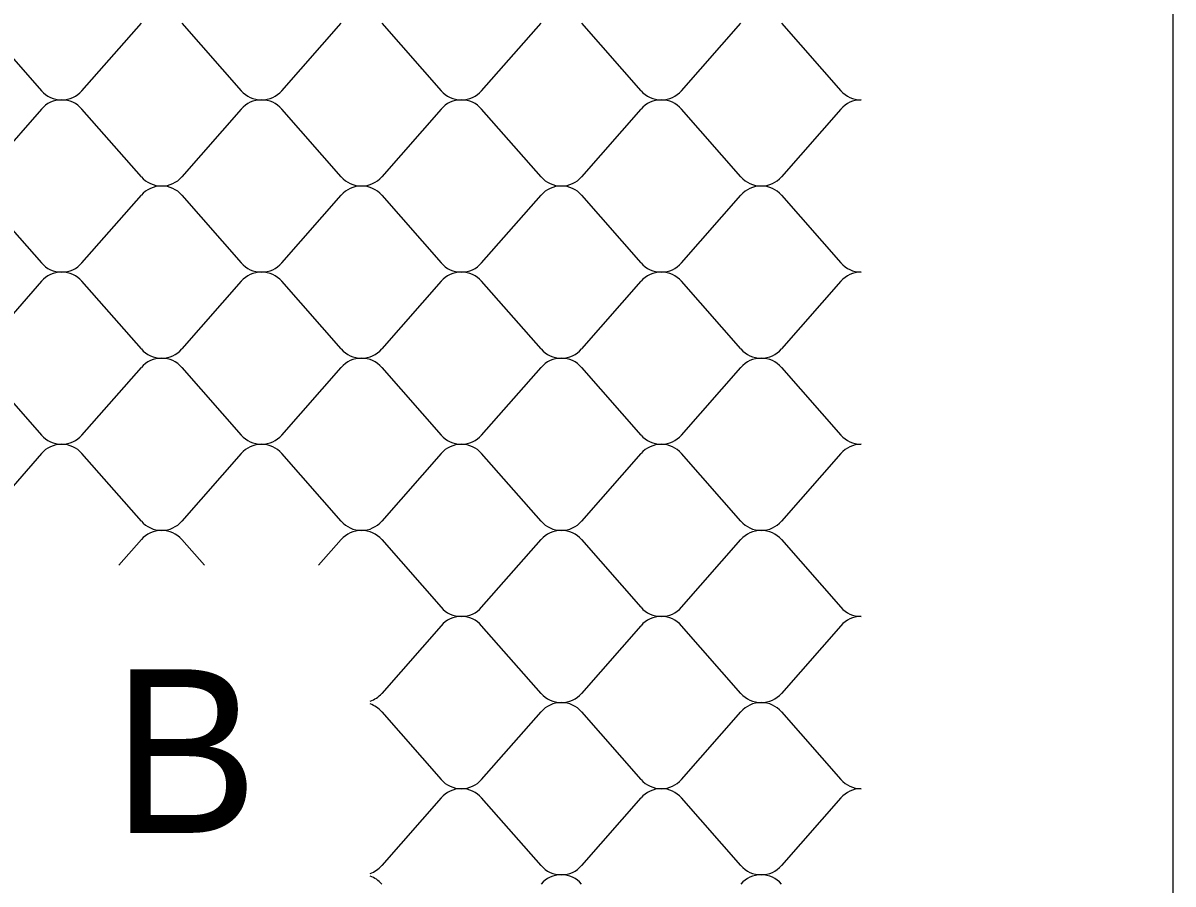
# Model space of a CAD drawing. Extents: x 638850 to 644908, y 297188 to 298900.
# Drawn here: x 643923.57 to 643964.37, y 297407.27 to 297437.82 of the extents above; entities that cross this region are included whole.
import ezdxf

# ---------------------------------------------------------------- set-up
doc = ezdxf.new("R2010")
doc.units = 0
for name, color, linetype in [('3', 7, 'Continuous'), ('5', 7, 'Continuous'), ('6', 7, 'Continuous')]:
    doc.layers.add(name, color=color, linetype=linetype)

msp = doc.modelspace()

# ---------------------------------------------------------------- linework, layer by layer
at = {"layer": '5'}
for p, q in [((643922.117, 297437.821), (643924.227, 297435.42)), ((643925.662, 297435.42), (643927.772, 297437.821)), ((643929.208, 297437.821), (643931.318, 297435.42)), ((643932.753, 297435.42), (643934.863, 297437.821)), ((643936.299, 297437.821), (643938.409, 297435.42)), ((643939.844, 297435.42), (643941.954, 297437.821)), ((643939.844, 297435.42), (643941.954, 297437.821)), ((643939.844, 297435.42), (643941.954, 297437.821)), ((643943.389, 297437.821), (643945.499, 297435.42)), ((643943.389, 297437.821), (643945.499, 297435.42)), ((643943.389, 297437.821), (643945.499, 297435.42)), ((643946.935, 297435.42), (643949.044, 297437.821)), ((643946.935, 297435.42), (643949.044, 297437.821)), ((643946.935, 297435.42), (643949.044, 297437.821)), ((643950.48, 297437.821), (643952.59, 297435.42)), ((643950.48, 297437.821), (643952.59, 297435.42)), ((643950.48, 297437.821), (643952.59, 297435.42)), ((643924.227, 297434.766), (643922.117, 297432.365)), ((643927.772, 297432.365), (643925.662, 297434.766)), ((643931.318, 297434.766), (643929.208, 297432.365)), ((643934.863, 297432.365), (643932.753, 297434.766)), ((643938.409, 297434.766), (643936.299, 297432.365)), ((643941.954, 297432.364), (643939.844, 297434.766)), ((643941.954, 297432.364), (643939.844, 297434.766)), ((643941.954, 297432.365), (643939.844, 297434.766)), ((643945.499, 297434.766), (643943.389, 297432.364)), ((643945.499, 297434.766), (643943.389, 297432.364)), ((643945.499, 297434.766), (643943.389, 297432.365)), ((643949.044, 297432.364), (643946.935, 297434.766)), ((643949.044, 297432.364), (643946.935, 297434.766)), ((643949.044, 297432.365), (643946.935, 297434.766)), ((643952.59, 297434.766), (643950.48, 297432.364)), ((643952.59, 297434.766), (643950.48, 297432.364)), ((643952.59, 297434.766), (643950.48, 297432.365)), ((643922.117, 297431.711), (643924.227, 297429.309)), ((643925.662, 297429.309), (643927.772, 297431.711)), ((643929.208, 297431.711), (643931.318, 297429.309)), ((643932.753, 297429.309), (643934.863, 297431.711)), ((643936.299, 297431.711), (643938.409, 297429.309)), ((643939.844, 297429.309), (643941.954, 297431.711)), ((643943.389, 297431.711), (643945.499, 297429.309)), ((643946.935, 297429.309), (643949.044, 297431.711)), ((643946.935, 297429.309), (643949.044, 297431.711)), ((643950.48, 297431.711), (643952.59, 297429.309)), ((643950.48, 297431.711), (643952.59, 297429.309)), ((643924.227, 297428.656), (643922.117, 297426.254)), ((643927.772, 297426.254), (643925.662, 297428.656)), ((643931.318, 297428.656), (643929.208, 297426.254)), ((643934.863, 297426.254), (643932.753, 297428.656)), ((643938.409, 297428.656), (643936.299, 297426.254)), ((643941.954, 297426.254), (643939.844, 297428.656)), ((643945.499, 297428.656), (643943.389, 297426.254)), ((643949.044, 297426.254), (643946.935, 297428.656)), ((643952.59, 297428.656), (643950.48, 297426.254)), ((643922.117, 297425.601), (643924.227, 297423.199)), ((643925.662, 297423.199), (643927.772, 297425.601)), ((643929.208, 297425.601), (643931.318, 297423.199)), ((643932.753, 297423.199), (643934.863, 297425.601)), ((643936.299, 297425.601), (643938.409, 297423.199)), ((643939.844, 297423.199), (643941.954, 297425.601)), ((643943.389, 297425.601), (643945.499, 297423.199)), ((643946.935, 297423.199), (643949.044, 297425.601)), ((643950.48, 297425.601), (643952.59, 297423.199)), ((643924.227, 297422.546), (643922.117, 297420.144)), ((643927.772, 297420.144), (643925.662, 297422.546)), ((643931.318, 297422.546), (643929.208, 297420.144)), ((643934.863, 297420.144), (643932.753, 297422.546)), ((643938.409, 297422.546), (643936.299, 297420.144)), ((643941.954, 297420.144), (643939.844, 297422.546)), ((643945.499, 297422.546), (643943.389, 297420.144)), ((643949.044, 297420.144), (643946.935, 297422.546)), ((643952.59, 297422.546), (643950.48, 297420.144)), ((643926.97, 297418.578), (643927.772, 297419.491)), ((643929.208, 297419.491), (643930.01, 297418.578)), ((643934.061, 297418.578), (643934.863, 297419.491)), ((643936.299, 297419.491), (643938.409, 297417.089)), ((643939.844, 297417.089), (643941.954, 297419.491)), ((643943.389, 297419.491), (643945.499, 297417.089)), ((643946.935, 297417.089), (643949.044, 297419.491)), ((643950.48, 297419.491), (643952.59, 297417.089)), ((643938.409, 297416.436), (643936.299, 297414.034)), ((643941.954, 297414.034), (643939.844, 297416.436)), ((643945.499, 297416.436), (643943.389, 297414.034)), ((643949.044, 297414.034), (643946.935, 297416.436)), ((643952.59, 297416.436), (643950.48, 297414.034)), ((643936.299, 297413.381), (643938.409, 297410.979)), ((643939.844, 297410.979), (643941.954, 297413.381)), ((643943.389, 297413.381), (643945.499, 297410.979)), ((643946.935, 297410.979), (643949.044, 297413.381)), ((643950.48, 297413.381), (643952.59, 297410.979)), ((643938.409, 297410.326), (643936.299, 297407.924)), ((643941.954, 297407.924), (643939.844, 297410.326)), ((643945.499, 297410.326), (643943.389, 297407.924)), ((643949.044, 297407.924), (643946.935, 297410.326)), ((643952.59, 297410.326), (643950.48, 297407.924))]:
    msp.add_line(p, q, dxfattribs=at)
for centre, start_param, end_param in [((643924.945, 297435.972), 0.679775, 1.570796), ((643924.945, 297434.214), 4.712389, 5.60341), ((643924.945, 297435.972), 1.570796, 2.461818), ((643924.945, 297434.214), 3.821368, 4.712389), ((643932.035, 297435.972), 0.679775, 1.570796), ((643932.035, 297434.214), 4.712389, 5.60341), ((643932.035, 297435.972), 1.570796, 2.461818), ((643932.035, 297434.214), 3.821368, 4.712389), ((643939.126, 297435.972), 0.679775, 1.570796), ((643939.126, 297434.214), 4.712389, 5.60341), ((643939.126, 297435.972), 1.570796, 2.461818), ((643939.126, 297435.972), 1.570796, 2.461818), ((643939.126, 297435.972), 1.570796, 2.461818), ((643939.126, 297434.214), 3.821368, 4.712389), ((643939.126, 297434.214), 3.821368, 4.712389), ((643939.126, 297434.214), 3.821368, 4.712389), ((643946.217, 297435.972), 0.679775, 1.570796), ((643946.217, 297435.972), 0.679775, 1.570796), ((643946.217, 297435.972), 0.679775, 1.570796), ((643946.217, 297434.214), 4.712389, 5.60341), ((643946.217, 297434.214), 4.712389, 5.60341), ((643946.217, 297434.214), 4.712389, 5.60341), ((643946.217, 297435.972), 1.570796, 2.461818), ((643946.217, 297435.972), 1.570796, 2.461818), ((643946.217, 297435.972), 1.570796, 2.461818), ((643946.217, 297434.214), 3.821368, 4.712389), ((643946.217, 297434.214), 3.821368, 4.712389), ((643946.217, 297434.214), 3.821368, 4.712389), ((643953.308, 297435.972), 0.679775, 1.570336), ((643953.308, 297435.972), 0.679775, 1.570336), ((643953.308, 297435.972), 0.679775, 1.570336), ((643953.308, 297434.214), 4.712849, 5.60341), ((643953.308, 297434.214), 4.712849, 5.60341), ((643953.308, 297434.214), 4.712849, 5.60341), ((643928.49, 297432.917), 0.679775, 1.570796), ((643928.49, 297432.917), 1.570796, 2.461818), ((643935.581, 297432.917), 0.679775, 1.570796), ((643935.581, 297432.917), 1.570796, 2.461818), ((643942.671, 297432.917), 0.679775, 1.570796), ((643942.671, 297432.917), 0.679775, 1.570796), ((643942.671, 297432.917), 0.679775, 1.570796), ((643942.671, 297432.917), 1.570796, 2.461818), ((643942.671, 297432.917), 1.570796, 2.461818), ((643942.671, 297432.917), 1.570796, 2.461818), ((643949.762, 297432.917), 0.679775, 1.570796), ((643949.762, 297432.917), 0.679775, 1.570796), ((643949.762, 297432.917), 0.679775, 1.570796), ((643949.762, 297432.917), 1.570796, 2.461818), ((643949.762, 297432.917), 1.570796, 2.461818), ((643949.762, 297432.917), 1.570796, 2.461818), ((643928.49, 297431.158), 4.712389, 5.60341), ((643928.49, 297431.158), 3.821368, 4.712389), ((643935.581, 297431.158), 4.712389, 5.60341), ((643935.581, 297431.158), 3.821368, 4.712389), ((643942.671, 297431.158), 4.712389, 5.60341), ((643942.671, 297431.158), 3.821368, 4.712389), ((643949.762, 297431.158), 4.712389, 5.60341), ((643949.762, 297431.158), 4.712389, 5.60341), ((643949.762, 297431.158), 3.821368, 4.712389), ((643949.762, 297431.158), 3.821368, 4.712389), ((643924.945, 297429.862), 0.679775, 1.570796), ((643924.945, 297428.103), 4.712389, 5.60341), ((643924.945, 297429.862), 1.570796, 2.461818), ((643924.945, 297428.103), 3.821368, 4.712389), ((643932.035, 297429.862), 0.679775, 1.570796), ((643932.035, 297428.103), 4.712389, 5.60341), ((643932.035, 297429.862), 1.570796, 2.461818), ((643932.035, 297428.103), 3.821368, 4.712389), ((643939.126, 297429.862), 0.679775, 1.570796), ((643939.126, 297428.103), 4.712389, 5.60341), ((643939.126, 297429.862), 1.570796, 2.461818), ((643939.126, 297428.103), 3.821368, 4.712389), ((643946.217, 297429.862), 0.679775, 1.570796), ((643946.217, 297428.103), 4.712389, 5.60341), ((643946.217, 297429.862), 1.570796, 2.461818), ((643946.217, 297429.862), 1.570796, 2.461818), ((643946.217, 297428.103), 3.821368, 4.712389), ((643953.308, 297429.862), 0.679775, 1.570336), ((643953.308, 297429.862), 0.679775, 1.570336), ((643953.308, 297428.103), 4.712849, 5.60341), ((643928.49, 297426.807), 0.679775, 1.570796), ((643928.49, 297426.807), 1.570796, 2.461818), ((643935.581, 297426.807), 0.679775, 1.570796), ((643935.581, 297426.807), 1.570796, 2.461818), ((643942.671, 297426.807), 0.679775, 1.570796), ((643942.671, 297426.807), 1.570796, 2.461818), ((643949.762, 297426.807), 0.679775, 1.570796), ((643949.762, 297426.807), 1.570796, 2.461818), ((643928.49, 297425.048), 4.712389, 5.60341), ((643928.49, 297425.048), 3.821368, 4.712389), ((643935.581, 297425.048), 4.712389, 5.60341), ((643935.581, 297425.048), 3.821368, 4.712389), ((643942.671, 297425.048), 4.712389, 5.60341), ((643942.671, 297425.048), 3.821368, 4.712389), ((643949.762, 297425.048), 4.712389, 5.60341), ((643949.762, 297425.048), 3.821368, 4.712389), ((643924.945, 297423.752), 0.679775, 1.570796), ((643924.945, 297421.993), 4.712389, 5.60341), ((643924.945, 297423.752), 1.570796, 2.461818), ((643924.945, 297421.993), 3.821368, 4.712389), ((643932.035, 297423.752), 0.679775, 1.570796), ((643932.035, 297421.993), 4.712389, 5.60341), ((643932.035, 297423.752), 1.570796, 2.461818), ((643932.035, 297421.993), 3.821368, 4.712389), ((643939.126, 297423.752), 0.679775, 1.570796), ((643939.126, 297421.993), 4.712389, 5.60341), ((643939.126, 297423.752), 1.570796, 2.461818), ((643939.126, 297421.993), 3.821368, 4.712389), ((643946.217, 297423.752), 0.679775, 1.570796), ((643946.217, 297421.993), 4.712389, 5.60341), ((643946.217, 297423.752), 1.570796, 2.461818), ((643946.217, 297421.993), 3.821368, 4.712389), ((643953.308, 297423.752), 0.679775, 1.570336), ((643953.308, 297421.993), 4.712849, 5.60341), ((643928.49, 297420.697), 0.679775, 1.570796), ((643928.49, 297420.697), 1.570796, 2.461818), ((643935.581, 297420.697), 0.679775, 1.570796), ((643935.581, 297420.697), 1.570796, 2.461818), ((643942.671, 297420.697), 0.679775, 1.570796), ((643942.671, 297420.697), 1.570796, 2.461818), ((643949.762, 297420.697), 0.679775, 1.570796), ((643949.762, 297420.697), 1.570796, 2.461818), ((643928.49, 297418.938), 4.712389, 5.60341), ((643928.49, 297418.938), 3.821368, 4.712389), ((643935.581, 297418.938), 4.712389, 5.60341), ((643935.581, 297418.938), 3.821368, 4.712389), ((643942.671, 297418.938), 4.712389, 5.60341), ((643942.671, 297418.938), 3.821368, 4.712389), ((643949.762, 297418.938), 4.712389, 5.60341), ((643949.762, 297418.938), 3.821368, 4.712389), ((643939.126, 297417.642), 0.679775, 1.570796), ((643939.126, 297415.883), 4.712389, 5.60341), ((643939.126, 297417.642), 1.570796, 2.461818), ((643939.126, 297415.883), 3.821368, 4.712389), ((643946.217, 297417.642), 0.679775, 1.570796), ((643946.217, 297415.883), 4.712389, 5.60341), ((643946.217, 297417.642), 1.570796, 2.461818), ((643946.217, 297415.883), 3.821368, 4.712389), ((643953.308, 297417.642), 0.679775, 1.570336), ((643953.308, 297415.883), 4.712849, 5.60341), ((643935.581, 297414.587), 1.907288, 2.461818), ((643942.671, 297414.587), 0.679775, 1.570796), ((643942.671, 297414.587), 1.570796, 2.461818), ((643949.762, 297414.587), 0.679775, 1.570796), ((643949.762, 297414.587), 1.570796, 2.461818), ((643935.581, 297412.828), 3.821368, 4.375897), ((643942.671, 297412.828), 4.712389, 5.60341), ((643942.671, 297412.828), 3.821368, 4.712389), ((643949.762, 297412.828), 4.712389, 5.60341), ((643949.762, 297412.828), 3.821368, 4.712389), ((643939.126, 297411.532), 0.679775, 1.570796), ((643939.126, 297409.773), 4.712389, 5.60341), ((643939.126, 297411.532), 1.570796, 2.461818), ((643939.126, 297409.773), 3.821368, 4.712389), ((643946.217, 297411.532), 0.679775, 1.570796), ((643946.217, 297409.773), 4.712389, 5.60341), ((643946.217, 297411.532), 1.570796, 2.461818), ((643946.217, 297409.773), 3.821368, 4.712389), ((643953.308, 297411.532), 0.679775, 1.570336), ((643953.308, 297409.773), 4.712849, 5.60341), ((643935.581, 297408.477), 1.907288, 2.461818), ((643942.671, 297408.477), 0.679775, 1.570796), ((643942.671, 297408.477), 1.570796, 2.461818), ((643949.762, 297408.477), 0.679775, 1.570796), ((643949.762, 297408.477), 1.570796, 2.461818), ((643935.581, 297406.718), 3.821368, 4.375897), ((643942.671, 297406.718), 4.712389, 5.60341), ((643942.671, 297406.718), 3.821368, 4.712389), ((643949.762, 297406.718), 4.712389, 5.60341), ((643949.762, 297406.718), 3.821368, 4.712389)]:
    msp.add_ellipse(centre, major_axis=(-0.923, 0), ratio=0.952381, start_param=start_param, end_param=end_param, dxfattribs=at)
at = {"layer": '6'}
msp.add_line((643964.374, 297456.658), (643964.374, 297370.937), dxfattribs=at)

# ---------------------------------------------------------------- texts
at = {"layer": '3'}
msp.add_text('B', height=5.804, dxfattribs=at).set_placement((643926.741, 297409.084))

doc.saveas('drawing.dxf')
